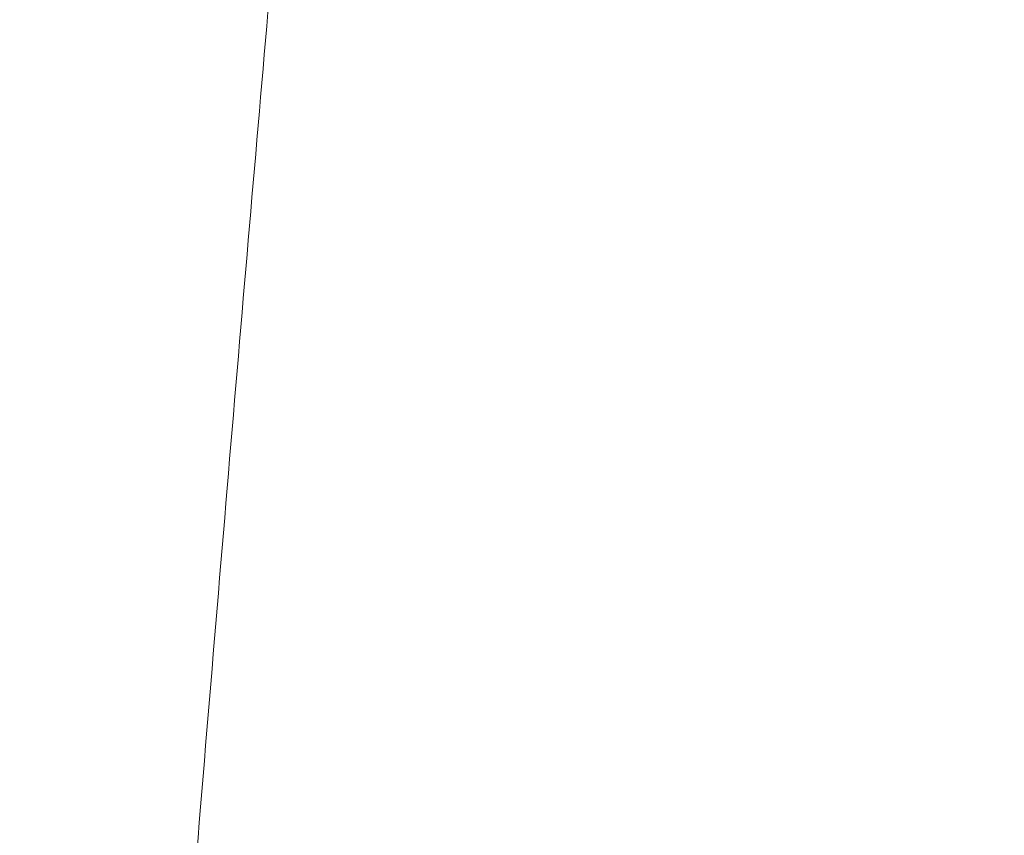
# Model space of a CAD drawing. Header units: inches. Extents: x 1 to 109, y 1 to 85.
# Tile 864 of 1056: x 88.54547 to 88.54879, y 24.49651 to 24.49926. Entities that reach past the tile are written whole.
import ezdxf

# ---------------------------------------------------------------- set-up
doc = ezdxf.new("R2010")
doc.units = ezdxf.units.IN
doc.header["$MEASUREMENT"] = 0

msp = doc.modelspace()

# ---------------------------------------------------------------- linework, layer by layer
at = {"color": 7, "linetype": 'Continuous', "lineweight": 15, "ltscale": 5}
for points, knots in [([(88.5553007, 24.4341884), (88.5552111, 24.4360523), (88.5550306, 24.4398112), (88.554745, 24.4454627), (88.5544478, 24.451134), (88.5541399, 24.4567788), (88.5538238, 24.4623489), (88.5535082, 24.4676916), (88.5531957, 24.4727715), (88.5528888, 24.4775614), (88.5525838, 24.4821258), (88.5522828, 24.486433), (88.5519822, 24.4905357), (88.5516844, 24.4943903), (88.5513923, 24.497955), (88.5511124, 24.501144), (88.550847, 24.5039782), (88.5505693, 24.5064731), (88.5502845, 24.5085857), (88.5499943, 24.510314), (88.5497011, 24.5116582), (88.5494013, 24.5126327), (88.5490969, 24.5132232), (88.5487841, 24.513425), (88.5484651, 24.5132068), (88.5481426, 24.512543), (88.5478256, 24.5114491), (88.5475164, 24.5099428), (88.5472174, 24.5080482), (88.5469358, 24.5058364), (88.5466726, 24.5033537), (88.5464212, 24.5006182), (88.5461554, 24.4975625), (88.5458791, 24.4941712), (88.5455866, 24.4903796), (88.5452796, 24.486184), (88.5449599, 24.4815898), (88.544636, 24.4767104), (88.5443105, 24.4715845), (88.5439861, 24.4662549), (88.5436717, 24.4608713), (88.5433694, 24.4554893), (88.5430809, 24.4501583), (88.5428022, 24.4448109), (88.5425342, 24.4394859), (88.5423642, 24.435945), (88.5422798, 24.4341884)], [0, 0, 0, 0, 0.022479, 0.045331, 0.068506, 0.091948, 0.115595, 0.139386, 0.161889, 0.184404, 0.206874, 0.229245, 0.25146, 0.274794, 0.297838, 0.320536, 0.342918, 0.365562, 0.38856, 0.410518, 0.432694, 0.455036, 0.47749, 0.5, 0.523873, 0.547679, 0.571351, 0.594825, 0.618042, 0.640943, 0.662202, 0.683327, 0.704778, 0.726531, 0.74854, 0.772107, 0.795844, 0.819687, 0.843568, 0.86742, 0.891176, 0.913429, 0.935486, 0.957297, 0.978816, 1, 1, 1, 1]), ([(88.5585559, 24.4341884), (88.5584663, 24.4360523), (88.5582858, 24.4398112), (88.5580002, 24.4454627), (88.557703, 24.451134), (88.5573951, 24.4567788), (88.5570791, 24.4623489), (88.5567634, 24.4676916), (88.5564509, 24.4727715), (88.556144, 24.4775614), (88.555839, 24.4821258), (88.555538, 24.486433), (88.5552374, 24.4905357), (88.5549396, 24.4943903), (88.5546475, 24.497955), (88.5543676, 24.501144), (88.5541022, 24.5039782), (88.5538245, 24.5064731), (88.5535397, 24.5085857), (88.5532495, 24.510314), (88.5529563, 24.5116582), (88.5526565, 24.5126327), (88.5523521, 24.5132232), (88.5520393, 24.513425), (88.5517203, 24.5132068), (88.5513978, 24.512543), (88.5510808, 24.5114491), (88.5507716, 24.5099428), (88.5504726, 24.5080482), (88.550191, 24.5058364), (88.5499278, 24.5033537), (88.5496764, 24.5006182), (88.5494106, 24.4975625), (88.5491343, 24.4941712), (88.5488418, 24.4903796), (88.5485348, 24.486184), (88.5482151, 24.4815898), (88.5478912, 24.4767104), (88.5475657, 24.4715845), (88.5472413, 24.4662549), (88.5469269, 24.4608713), (88.5466246, 24.4554893), (88.5463361, 24.4501583), (88.5460575, 24.4448109), (88.5457894, 24.4394859), (88.5456194, 24.435945), (88.5455351, 24.4341884)], [0, 0, 0, 0, 0.022479, 0.045331, 0.068506, 0.091948, 0.115595, 0.139386, 0.161889, 0.184404, 0.206874, 0.229245, 0.25146, 0.274794, 0.297838, 0.320536, 0.342918, 0.365562, 0.38856, 0.410518, 0.432694, 0.455036, 0.47749, 0.5, 0.523873, 0.547679, 0.571351, 0.594825, 0.618042, 0.640943, 0.662202, 0.683327, 0.704778, 0.726531, 0.74854, 0.772107, 0.795844, 0.819687, 0.843568, 0.86742, 0.891176, 0.913429, 0.935486, 0.957297, 0.978816, 1, 1, 1, 1]), ([(88.5483822, 24.5130045), (88.546737, 24.5101679), (88.5434481, 24.5044977), (88.5401544, 24.4988307), (88.5385084, 24.4959986)], [0, 0, 0, 0, 0.500246, 1, 1, 1, 1])]:
    msp.add_open_spline(points, degree=3, knots=knots, dxfattribs=at)

doc.saveas('drawing.dxf')
